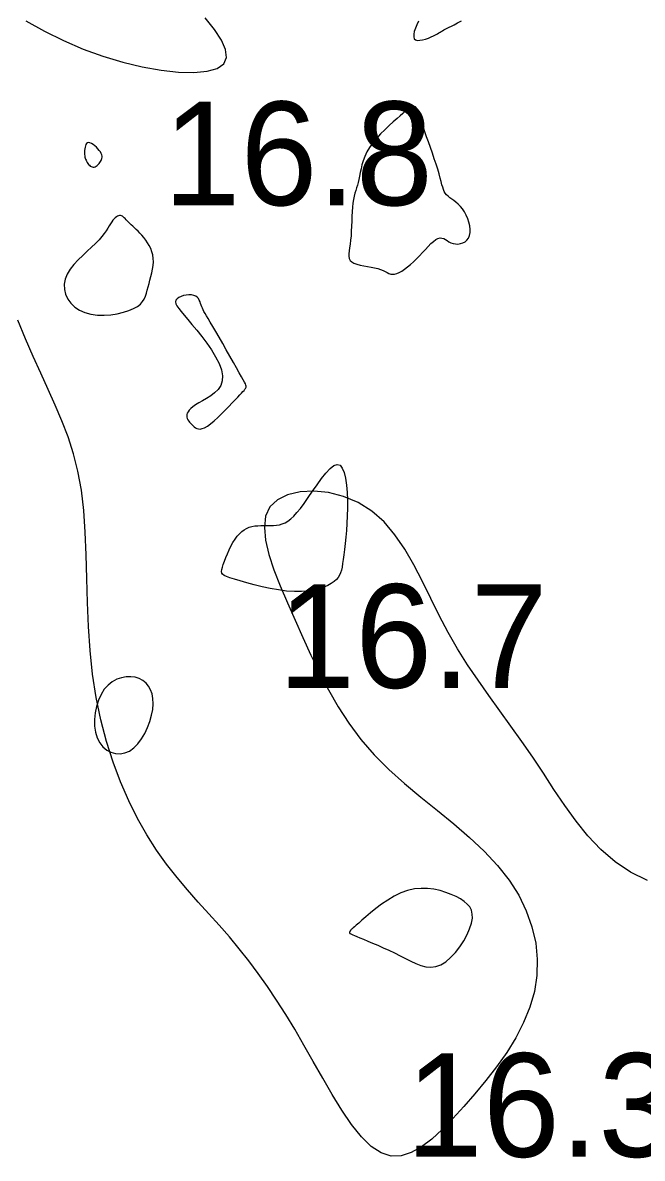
# Model space of a CAD drawing. Extents: x 3040093 to 3056816, y 408076 to 509144.
# Drawn here: x 3046324.9 to 3046354.8, y 434794.6 to 434849.5 of the extents above; entities that cross this region are included whole.
import ezdxf

# ---------------------------------------------------------------- set-up
doc = ezdxf.new("R2010")
doc.units = 0
doc.layers.add('V-CHAN-CONT-EL17', color=7, linetype='Continuous')
doc.layers.add('V-TOPO-SOUN-0610', color=7, linetype='Continuous')

msp = doc.modelspace()

# ---------------------------------------------------------------- linework, layer by layer
at = {"layer": 'V-CHAN-CONT-EL17'}
for points in [[(3046325.041, 434849.553), (3046325.94, 434849.052), (3046326.86, 434848.596), (3046327.798, 434848.19), (3046328.751, 434847.839), (3046329.712, 434847.549), (3046330.659, 434847.322), (3046331.566, 434847.161), (3046332.407, 434847.071), (3046333.156, 434847.054), (3046333.788, 434847.113), (3046334.276, 434847.253), (3046334.594, 434847.476), (3046334.725, 434847.783), (3046334.679, 434848.167), (3046334.479, 434848.621), (3046334.142, 434849.135), (3046333.69, 434849.701)], [(3046344, 434849.53), (3046343.918, 434849.365), (3046343.849, 434849.2), (3046343.798, 434849.042), (3046343.77, 434848.899), (3046343.768, 434848.779), (3046343.798, 434848.688), (3046343.862, 434848.632), (3046343.956, 434848.608), (3046344.071, 434848.61), (3046344.202, 434848.633), (3046344.34, 434848.672), (3046344.479, 434848.721), (3046344.611, 434848.775), (3046344.729, 434848.829), (3046344.829, 434848.878), (3046344.912, 434848.923), (3046344.983, 434848.963), (3046345.046, 434849.001), (3046345.104, 434849.038), (3046345.163, 434849.074), (3046345.225, 434849.111), (3046345.297, 434849.15), (3046345.38, 434849.191), (3046345.479, 434849.239), (3046345.595, 434849.296), (3046345.731, 434849.365), (3046345.889, 434849.45), (3046346.072, 434849.553)], [(3046355.068, 434808.053), (3046354.244, 434808.458), (3046353.493, 434808.958), (3046352.812, 434809.544), (3046352.188, 434810.2), (3046351.61, 434810.912), (3046351.065, 434811.663), (3046350.543, 434812.438), (3046350.031, 434813.223), (3046349.517, 434814.001), (3046348.993, 434814.761), (3046348.462, 434815.506), (3046347.928, 434816.242), (3046347.399, 434816.976), (3046346.879, 434817.715), (3046346.374, 434818.464), (3046345.89, 434819.231), (3046345.432, 434820.021), (3046345.003, 434820.838), (3046344.593, 434821.667), (3046344.187, 434822.49), (3046343.773, 434823.288), (3046343.335, 434824.045), (3046342.861, 434824.741), (3046342.337, 434825.359), (3046341.748, 434825.881), (3046341.09, 434826.29), (3046340.383, 434826.587), (3046339.659, 434826.773), (3046338.947, 434826.848), (3046338.278, 434826.815), (3046337.681, 434826.675), (3046337.187, 434826.43), (3046336.826, 434826.081), (3046336.619, 434825.633), (3046336.555, 434825.093), (3046336.614, 434824.475), (3046336.775, 434823.791), (3046337.018, 434823.051), (3046337.324, 434822.268), (3046337.672, 434821.454), (3046338.042, 434820.62), (3046338.419, 434819.777), (3046338.807, 434818.931), (3046339.215, 434818.089), (3046339.651, 434817.255), (3046340.124, 434816.436), (3046340.644, 434815.637), (3046341.218, 434814.863), (3046341.857, 434814.12), (3046342.563, 434813.411), (3046343.321, 434812.731), (3046344.111, 434812.071), (3046344.912, 434811.422), (3046345.705, 434810.777), (3046346.468, 434810.128), (3046347.18, 434809.465), (3046347.823, 434808.781), (3046348.378, 434808.07), (3046348.84, 434807.334), (3046349.209, 434806.579), (3046349.483, 434805.809), (3046349.661, 434805.032), (3046349.741, 434804.25), (3046349.722, 434803.47), (3046349.603, 434802.697), (3046349.385, 434801.935), (3046349.079, 434801.188), (3046348.699, 434800.457), (3046348.26, 434799.746), (3046347.776, 434799.055), (3046347.261, 434798.389), (3046346.729, 434797.748), (3046346.193, 434797.135), (3046345.667, 434796.556), (3046345.15, 434796.025), (3046344.642, 434795.562), (3046344.142, 434795.184), (3046343.649, 434794.911), (3046343.16, 434794.759), (3046342.677, 434794.748), (3046342.196, 434794.896), (3046341.718, 434795.214), (3046341.242, 434795.681), (3046340.769, 434796.272), (3046340.3, 434796.957), (3046339.835, 434797.711), (3046339.374, 434798.505), (3046338.919, 434799.313), (3046338.47, 434800.107), (3046338.027, 434800.865), (3046337.587, 434801.585), (3046337.148, 434802.272), (3046336.707, 434802.928), (3046336.261, 434803.558), (3046335.807, 434804.165), (3046335.343, 434804.753), (3046334.865, 434805.325), (3046334.373, 434805.886), (3046333.869, 434806.445), (3046333.358, 434807.01), (3046332.846, 434807.591), (3046332.337, 434808.196), (3046331.835, 434808.836), (3046331.346, 434809.519), (3046330.874, 434810.254), (3046330.425, 434811.049), (3046330.002, 434811.901), (3046329.609, 434812.807), (3046329.252, 434813.763), (3046328.935, 434814.765), (3046328.661, 434815.809), (3046328.435, 434816.89), (3046328.262, 434818.006), (3046328.143, 434819.151), (3046328.067, 434820.313), (3046328.019, 434821.478), (3046327.986, 434822.633), (3046327.954, 434823.766), (3046327.908, 434824.862), (3046327.834, 434825.908), (3046327.718, 434826.891), (3046327.55, 434827.803), (3046327.332, 434828.654), (3046327.073, 434829.46), (3046326.778, 434830.236), (3046326.456, 434830.997), (3046326.112, 434831.76), (3046325.754, 434832.539), (3046325.388, 434833.35), (3046325.02, 434834.204), (3046324.646, 434835.095)]]:
    msp.add_lwpolyline(points, dxfattribs=at)
for points in [[(3046340.885, 434837.851), (3046341.022, 434837.801), (3046341.181, 434837.761), (3046341.354, 434837.727), (3046341.533, 434837.695), (3046341.711, 434837.664), (3046341.882, 434837.63), (3046342.037, 434837.591), (3046342.172, 434837.545), (3046342.289, 434837.494), (3046342.392, 434837.443), (3046342.485, 434837.396), (3046342.572, 434837.356), (3046342.659, 434837.328), (3046342.749, 434837.315), (3046342.846, 434837.322), (3046342.954, 434837.351), (3046343.073, 434837.402), (3046343.199, 434837.473), (3046343.333, 434837.562), (3046343.472, 434837.667), (3046343.615, 434837.786), (3046343.76, 434837.918), (3046343.906, 434838.061), (3046344.051, 434838.212), (3046344.193, 434838.366), (3046344.332, 434838.518), (3046344.467, 434838.662), (3046344.597, 434838.793), (3046344.72, 434838.905), (3046344.835, 434838.991), (3046344.942, 434839.048), (3046345.04, 434839.071), (3046345.131, 434839.065), (3046345.217, 434839.036), (3046345.301, 434838.992), (3046345.386, 434838.94), (3046345.474, 434838.885), (3046345.568, 434838.836), (3046345.671, 434838.798), (3046345.784, 434838.777), (3046345.903, 434838.776), (3046346.023, 434838.794), (3046346.139, 434838.831), (3046346.248, 434838.889), (3046346.342, 434838.967), (3046346.419, 434839.065), (3046346.472, 434839.185), (3046346.499, 434839.326), (3046346.5, 434839.482), (3046346.478, 434839.65), (3046346.437, 434839.823), (3046346.378, 434839.996), (3046346.304, 434840.165), (3046346.219, 434840.324), (3046346.125, 434840.467), (3046346.024, 434840.591), (3046345.919, 434840.697), (3046345.812, 434840.789), (3046345.708, 434840.87), (3046345.607, 434840.944), (3046345.513, 434841.013), (3046345.429, 434841.081), (3046345.356, 434841.151), (3046345.297, 434841.226), (3046345.249, 434841.31), (3046345.208, 434841.405), (3046345.172, 434841.514), (3046345.136, 434841.641), (3046345.097, 434841.789), (3046345.052, 434841.96), (3046344.996, 434842.158), (3046344.928, 434842.384), (3046344.849, 434842.632), (3046344.762, 434842.895), (3046344.67, 434843.167), (3046344.576, 434843.439), (3046344.483, 434843.705), (3046344.394, 434843.957), (3046344.311, 434844.188), (3046344.237, 434844.393), (3046344.172, 434844.571), (3046344.115, 434844.726), (3046344.067, 434844.859), (3046344.025, 434844.971), (3046343.99, 434845.065), (3046343.962, 434845.144), (3046343.939, 434845.208), (3046343.921, 434845.26), (3046343.907, 434845.302), (3046343.895, 434845.334), (3046343.885, 434845.359), (3046343.875, 434845.377), (3046343.864, 434845.39), (3046343.851, 434845.399), (3046343.834, 434845.405), (3046343.813, 434845.411), (3046343.788, 434845.415), (3046343.76, 434845.417), (3046343.73, 434845.418), (3046343.7, 434845.417), (3046343.669, 434845.413), (3046343.639, 434845.407), (3046343.612, 434845.397), (3046343.586, 434845.385), (3046343.559, 434845.366), (3046343.526, 434845.338), (3046343.484, 434845.299), (3046343.426, 434845.245), (3046343.349, 434845.174), (3046343.249, 434845.083), (3046343.121, 434844.969), (3046342.963, 434844.831), (3046342.781, 434844.67), (3046342.583, 434844.49), (3046342.377, 434844.295), (3046342.17, 434844.089), (3046341.972, 434843.875), (3046341.79, 434843.656), (3046341.633, 434843.437), (3046341.505, 434843.219), (3046341.406, 434843.006), (3046341.329, 434842.798), (3046341.271, 434842.598), (3046341.226, 434842.406), (3046341.19, 434842.224), (3046341.159, 434842.053), (3046341.127, 434841.896), (3046341.091, 434841.752), (3046341.052, 434841.618), (3046341.01, 434841.489), (3046340.969, 434841.361), (3046340.928, 434841.227), (3046340.891, 434841.085), (3046340.857, 434840.928), (3046340.83, 434840.753), (3046340.809, 434840.556), (3046340.794, 434840.34), (3046340.783, 434840.112), (3046340.774, 434839.876), (3046340.765, 434839.639), (3046340.755, 434839.404), (3046340.741, 434839.178), (3046340.722, 434838.967), (3046340.697, 434838.773), (3046340.67, 434838.599), (3046340.648, 434838.442), (3046340.634, 434838.303), (3046340.634, 434838.182), (3046340.654, 434838.076), (3046340.7, 434837.986), (3046340.775, 434837.911)], [(3046328.338, 434842.492), (3046328.387, 434842.509), (3046328.435, 434842.535), (3046328.483, 434842.569), (3046328.528, 434842.61), (3046328.57, 434842.656), (3046328.608, 434842.705), (3046328.643, 434842.755), (3046328.672, 434842.806), (3046328.695, 434842.858), (3046328.711, 434842.911), (3046328.718, 434842.965), (3046328.715, 434843.023), (3046328.701, 434843.084), (3046328.675, 434843.15), (3046328.635, 434843.22), (3046328.582, 434843.295), (3046328.516, 434843.372), (3046328.443, 434843.447), (3046328.365, 434843.517), (3046328.285, 434843.578), (3046328.207, 434843.626), (3046328.133, 434843.657), (3046328.069, 434843.669), (3046328.015, 434843.657), (3046327.971, 434843.626), (3046327.937, 434843.578), (3046327.912, 434843.518), (3046327.893, 434843.448), (3046327.881, 434843.373), (3046327.874, 434843.297), (3046327.871, 434843.223), (3046327.871, 434843.154), (3046327.874, 434843.09), (3046327.88, 434843.031), (3046327.89, 434842.974), (3046327.903, 434842.921), (3046327.92, 434842.869), (3046327.941, 434842.818), (3046327.967, 434842.768), (3046327.996, 434842.717), (3046328.03, 434842.667), (3046328.067, 434842.62), (3046328.107, 434842.578), (3046328.15, 434842.542), (3046328.195, 434842.513), (3046328.241, 434842.495), (3046328.289, 434842.487)], [(3046328.18, 434835.385), (3046328.491, 434835.346), (3046328.813, 434835.34), (3046329.137, 434835.363), (3046329.451, 434835.411), (3046329.746, 434835.479), (3046330.014, 434835.563), (3046330.242, 434835.659), (3046330.426, 434835.763), (3046330.568, 434835.875), (3046330.676, 434835.994), (3046330.756, 434836.121), (3046330.816, 434836.256), (3046330.862, 434836.397), (3046330.901, 434836.547), (3046330.94, 434836.703), (3046330.985, 434836.867), (3046331.032, 434837.037), (3046331.08, 434837.211), (3046331.124, 434837.387), (3046331.16, 434837.564), (3046331.187, 434837.741), (3046331.199, 434837.915), (3046331.193, 434838.084), (3046331.168, 434838.249), (3046331.124, 434838.406), (3046331.065, 434838.558), (3046330.993, 434838.702), (3046330.911, 434838.839), (3046330.823, 434838.968), (3046330.731, 434839.088), (3046330.637, 434839.2), (3046330.544, 434839.303), (3046330.454, 434839.397), (3046330.366, 434839.484), (3046330.282, 434839.564), (3046330.202, 434839.638), (3046330.126, 434839.708), (3046330.056, 434839.773), (3046329.992, 434839.835), (3046329.933, 434839.894), (3046329.88, 434839.95), (3046329.832, 434840.001), (3046329.786, 434840.047), (3046329.742, 434840.085), (3046329.699, 434840.116), (3046329.656, 434840.138), (3046329.611, 434840.151), (3046329.563, 434840.152), (3046329.513, 434840.142), (3046329.461, 434840.121), (3046329.408, 434840.089), (3046329.353, 434840.045), (3046329.297, 434839.99), (3046329.24, 434839.924), (3046329.184, 434839.846), (3046329.126, 434839.757), (3046329.065, 434839.656), (3046328.997, 434839.543), (3046328.917, 434839.419), (3046328.822, 434839.282), (3046328.707, 434839.135), (3046328.57, 434838.975), (3046328.406, 434838.803), (3046328.214, 434838.62), (3046328.002, 434838.425), (3046327.781, 434838.221), (3046327.563, 434838.007), (3046327.358, 434837.785), (3046327.177, 434837.555), (3046327.031, 434837.319), (3046326.931, 434837.077), (3046326.886, 434836.83), (3046326.895, 434836.585), (3046326.954, 434836.347), (3046327.06, 434836.121), (3046327.21, 434835.914), (3046327.401, 434835.731), (3046327.628, 434835.579), (3046327.889, 434835.462)], [(3046333.167, 434829.957), (3046333.228, 434829.91), (3046333.295, 434829.873), (3046333.371, 434829.849), (3046333.457, 434829.845), (3046333.556, 434829.863), (3046333.671, 434829.909), (3046333.804, 434829.986), (3046333.956, 434830.098), (3046334.124, 434830.238), (3046334.302, 434830.399), (3046334.484, 434830.574), (3046334.665, 434830.755), (3046334.84, 434830.933), (3046335.003, 434831.103), (3046335.148, 434831.255), (3046335.271, 434831.384), (3046335.374, 434831.492), (3046335.458, 434831.581), (3046335.524, 434831.653), (3046335.576, 434831.712), (3046335.615, 434831.761), (3046335.642, 434831.801), (3046335.661, 434831.837), (3046335.672, 434831.871), (3046335.673, 434831.908), (3046335.663, 434831.956), (3046335.638, 434832.019), (3046335.596, 434832.105), (3046335.535, 434832.22), (3046335.452, 434832.369), (3046335.345, 434832.559), (3046335.213, 434832.794), (3046335.06, 434833.063), (3046334.894, 434833.358), (3046334.719, 434833.665), (3046334.543, 434833.974), (3046334.371, 434834.273), (3046334.21, 434834.552), (3046334.067, 434834.798), (3046333.945, 434835.004), (3046333.844, 434835.173), (3046333.761, 434835.311), (3046333.694, 434835.423), (3046333.64, 434835.517), (3046333.596, 434835.598), (3046333.561, 434835.673), (3046333.532, 434835.747), (3046333.505, 434835.826), (3046333.479, 434835.907), (3046333.45, 434835.989), (3046333.414, 434836.068), (3046333.369, 434836.14), (3046333.312, 434836.205), (3046333.24, 434836.257), (3046333.149, 434836.295), (3046333.039, 434836.316), (3046332.914, 434836.32), (3046332.783, 434836.309), (3046332.652, 434836.284), (3046332.53, 434836.246), (3046332.422, 434836.197), (3046332.338, 434836.136), (3046332.283, 434836.066), (3046332.264, 434835.987), (3046332.281, 434835.896), (3046332.333, 434835.789), (3046332.418, 434835.663), (3046332.534, 434835.514), (3046332.681, 434835.339), (3046332.857, 434835.133), (3046333.06, 434834.894), (3046333.288, 434834.619), (3046333.528, 434834.316), (3046333.77, 434833.994), (3046333.999, 434833.662), (3046334.204, 434833.329), (3046334.371, 434833.003), (3046334.488, 434832.695), (3046334.542, 434832.413), (3046334.525, 434832.164), (3046334.446, 434831.947), (3046334.317, 434831.758), (3046334.152, 434831.593), (3046333.963, 434831.449), (3046333.764, 434831.323), (3046333.568, 434831.21), (3046333.388, 434831.107), (3046333.234, 434831.011), (3046333.108, 434830.921), (3046333.006, 434830.837), (3046332.927, 434830.757), (3046332.87, 434830.682), (3046332.831, 434830.61), (3046332.811, 434830.541), (3046332.805, 434830.475), (3046332.813, 434830.411), (3046332.832, 434830.349), (3046332.862, 434830.289), (3046332.901, 434830.231), (3046332.946, 434830.173), (3046332.997, 434830.117), (3046333.052, 434830.063), (3046333.109, 434830.009)], [(3046334.573, 434823.308), (3046334.629, 434823.466), (3046334.695, 434823.639), (3046334.771, 434823.822), (3046334.854, 434824.008), (3046334.944, 434824.191), (3046335.04, 434824.365), (3046335.14, 434824.525), (3046335.244, 434824.666), (3046335.351, 434824.787), (3046335.463, 434824.89), (3046335.578, 434824.975), (3046335.699, 434825.045), (3046335.825, 434825.099), (3046335.956, 434825.138), (3046336.093, 434825.165), (3046336.236, 434825.179), (3046336.384, 434825.185), (3046336.535, 434825.186), (3046336.688, 434825.184), (3046336.84, 434825.184), (3046336.992, 434825.188), (3046337.14, 434825.201), (3046337.284, 434825.225), (3046337.423, 434825.264), (3046337.558, 434825.322), (3046337.694, 434825.402), (3046337.832, 434825.507), (3046337.977, 434825.642), (3046338.13, 434825.809), (3046338.296, 434826.012), (3046338.477, 434826.254), (3046338.674, 434826.537), (3046338.883, 434826.843), (3046339.099, 434827.155), (3046339.315, 434827.454), (3046339.527, 434827.72), (3046339.728, 434827.936), (3046339.913, 434828.082), (3046340.075, 434828.139), (3046340.211, 434828.095), (3046340.322, 434827.958), (3046340.409, 434827.743), (3046340.474, 434827.466), (3046340.521, 434827.14), (3046340.55, 434826.781), (3046340.565, 434826.403), (3046340.567, 434826.021), (3046340.558, 434825.648), (3046340.541, 434825.288), (3046340.517, 434824.944), (3046340.488, 434824.618), (3046340.456, 434824.314), (3046340.423, 434824.032), (3046340.39, 434823.777), (3046340.36, 434823.549), (3046340.334, 434823.352), (3046340.307, 434823.181), (3046340.277, 434823.033), (3046340.239, 434822.903), (3046340.189, 434822.788), (3046340.123, 434822.683), (3046340.036, 434822.585), (3046339.926, 434822.489), (3046339.788, 434822.392), (3046339.621, 434822.298), (3046339.425, 434822.209), (3046339.2, 434822.131), (3046338.946, 434822.066), (3046338.663, 434822.019), (3046338.349, 434821.994), (3046338.005, 434821.995), (3046337.633, 434822.024), (3046337.242, 434822.076), (3046336.842, 434822.148), (3046336.445, 434822.232), (3046336.063, 434822.324), (3046335.706, 434822.418), (3046335.385, 434822.509), (3046335.111, 434822.59), (3046334.894, 434822.659), (3046334.729, 434822.719), (3046334.611, 434822.774), (3046334.535, 434822.831), (3046334.494, 434822.894), (3046334.483, 434822.968), (3046334.496, 434823.058), (3046334.528, 434823.171)], [(3046330.246, 434814.451), (3046330.442, 434814.65), (3046330.62, 434814.887), (3046330.779, 434815.152), (3046330.915, 434815.437), (3046331.026, 434815.732), (3046331.11, 434816.027), (3046331.164, 434816.312), (3046331.185, 434816.58), (3046331.174, 434816.828), (3046331.134, 434817.053), (3046331.064, 434817.255), (3046330.966, 434817.431), (3046330.841, 434817.582), (3046330.69, 434817.704), (3046330.516, 434817.797), (3046330.319, 434817.858), (3046330.105, 434817.887), (3046329.881, 434817.882), (3046329.653, 434817.84), (3046329.426, 434817.761), (3046329.209, 434817.643), (3046329.005, 434817.483), (3046328.823, 434817.281), (3046328.668, 434817.036), (3046328.541, 434816.757), (3046328.445, 434816.454), (3046328.381, 434816.137), (3046328.351, 434815.817), (3046328.357, 434815.503), (3046328.4, 434815.205), (3046328.482, 434814.934), (3046328.603, 434814.699), (3046328.758, 434814.503), (3046328.941, 434814.349), (3046329.144, 434814.24), (3046329.362, 434814.178), (3046329.588, 434814.166), (3046329.814, 434814.206), (3046330.036, 434814.301)], [(3046340.685, 434805.497), (3046340.7, 434805.487), (3046340.726, 434805.473), (3046340.767, 434805.454), (3046340.827, 434805.428), (3046340.91, 434805.392), (3046341.021, 434805.346), (3046341.163, 434805.287), (3046341.34, 434805.214), (3046341.547, 434805.127), (3046341.779, 434805.03), (3046342.029, 434804.922), (3046342.294, 434804.805), (3046342.565, 434804.682), (3046342.839, 434804.552), (3046343.11, 434804.419), (3046343.372, 434804.283), (3046343.627, 434804.154), (3046343.876, 434804.039), (3046344.119, 434803.946), (3046344.36, 434803.886), (3046344.598, 434803.866), (3046344.837, 434803.895), (3046345.076, 434803.981), (3046345.317, 434804.131), (3046345.554, 434804.334), (3046345.782, 434804.578), (3046345.993, 434804.851), (3046346.183, 434805.142), (3046346.345, 434805.436), (3046346.472, 434805.722), (3046346.559, 434805.988), (3046346.602, 434806.224), (3046346.6, 434806.431), (3046346.557, 434806.612), (3046346.475, 434806.772), (3046346.357, 434806.914), (3046346.205, 434807.042), (3046346.023, 434807.16), (3046345.813, 434807.271), (3046345.577, 434807.378), (3046345.318, 434807.477), (3046345.04, 434807.561), (3046344.747, 434807.625), (3046344.44, 434807.663), (3046344.123, 434807.67), (3046343.8, 434807.64), (3046343.474, 434807.567), (3046343.148, 434807.447), (3046342.826, 434807.29), (3046342.514, 434807.104), (3046342.216, 434806.902), (3046341.938, 434806.692), (3046341.684, 434806.487), (3046341.46, 434806.295), (3046341.269, 434806.128), (3046341.116, 434805.994), (3046340.997, 434805.891), (3046340.908, 434805.814), (3046340.843, 434805.758), (3046340.799, 434805.721), (3046340.77, 434805.696), (3046340.751, 434805.68), (3046340.739, 434805.668), (3046340.728, 434805.657), (3046340.719, 434805.645), (3046340.71, 434805.634), (3046340.703, 434805.622), (3046340.696, 434805.611), (3046340.69, 434805.6), (3046340.685, 434805.589), (3046340.68, 434805.578), (3046340.676, 434805.568), (3046340.672, 434805.559), (3046340.669, 434805.549), (3046340.667, 434805.54), (3046340.667, 434805.531), (3046340.668, 434805.523), (3046340.672, 434805.514), (3046340.677, 434805.506)]]:
    msp.add_lwpolyline(points, close=True, dxfattribs=at)

# ---------------------------------------------------------------- texts
at = {"layer": 'V-TOPO-SOUN-0610'}
for s, p in [('16.8 ', (3046331.683, 434840.65)), ('16.7 ', (3046337.223, 434817.35)), ('16.3 ', (3046343.393, 434794.71))]:
    msp.add_text(s, height=5, dxfattribs=at).set_placement(p)

doc.saveas('drawing.dxf')
